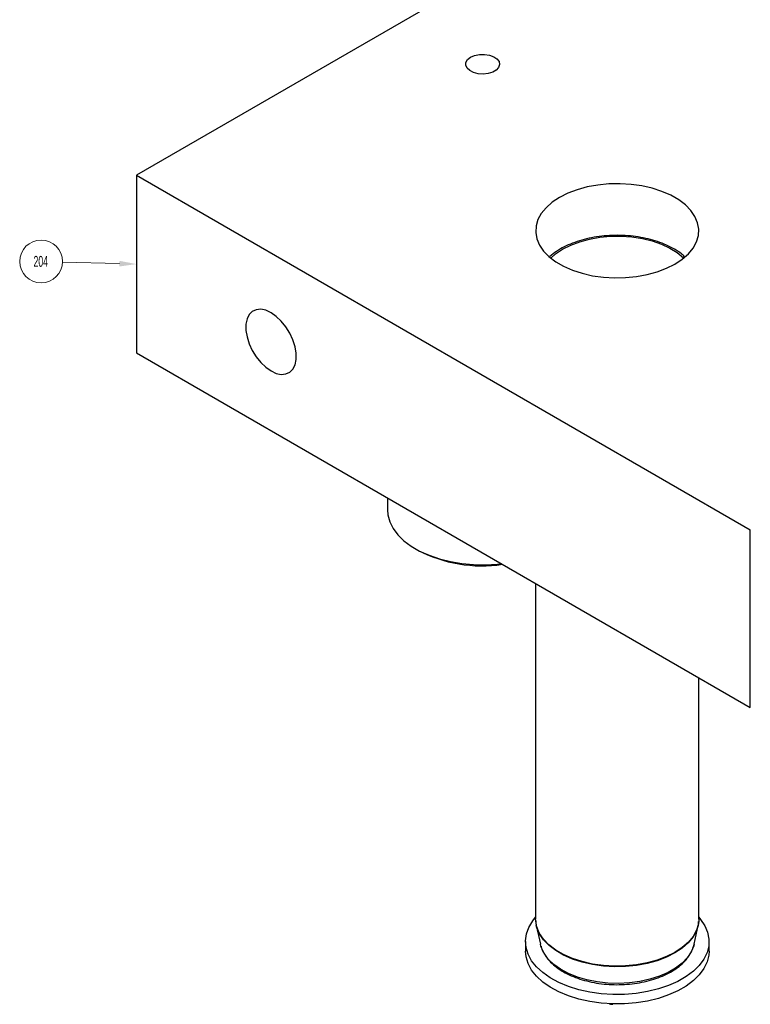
# Model space of a CAD drawing. Header units: inches. Extents: x 1802 to 2468, y -208 to -72.
# Tile 476 of 595: x 2212.89 to 2219.6, y -91.12 to -82.08. Entities that reach past the tile are written whole.
import ezdxf

# ---------------------------------------------------------------- set-up
doc = ezdxf.new("R2010")
doc.units = ezdxf.units.IN
doc.header["$LTSCALE"] = 0.5
doc.header["$MEASUREMENT"] = 0
for name, color, linetype in [('DST-M-S', 53, 'Continuous'), ('MFT-M-S', 8, 'Continuous'), ('SID-M-S', 105, 'Continuous')]:
    doc.layers.add(name, color=color, linetype=linetype)
doc.styles.add('SLDTEXTSTYLE0', font='TXT', dxfattribs={"width": 0.595745})

msp = doc.modelspace()

# ---------------------------------------------------------------- linework, layer by layer
at = {"layer": 'DST-M-S', "linetype": 'Continuous', "lineweight": 25}
for p, q in [((2228.10009, -75.34169), (2213.95795, -83.50577)), ((2217.00179, -82.44311), (2217.02945, -82.42148)), ((2217.02945, -82.42148), (2217.06692, -82.40551)), ((2217.06692, -82.40551), (2217.11088, -82.39663)), ((2217.11088, -82.39663), (2217.15743, -82.39563)), ((2217.15743, -82.39563), (2217.20241, -82.40259)), ((2217.20241, -82.40259), (2217.24185, -82.41689)), ((2217.24185, -82.41689), (2217.27223, -82.43727)), ((2216.98466, -82.49536), (2216.98641, -82.46849)), ((2216.99672, -82.52133), (2216.98466, -82.49536)), ((2216.98641, -82.46849), (2217.00179, -82.44311)), ((2217.28741, -82.51505), (2217.26565, -82.53882)), ((2217.27223, -82.43727), (2217.29086, -82.46192)), ((2217.29607, -82.48863), (2217.28741, -82.51505)), ((2217.29086, -82.46192), (2217.29607, -82.48863)), ((2217.0215, -82.5441), (2216.99672, -82.52133)), ((2217.0568, -82.56164), (2217.0215, -82.5441)), ((2217.09949, -82.57239), (2217.0568, -82.56164)), ((2217.14577, -82.5754), (2217.09949, -82.57239)), ((2217.19154, -82.5704), (2217.14577, -82.5754)), ((2217.23272, -82.55784), (2217.19154, -82.5704)), ((2217.26565, -82.53882), (2217.23272, -82.55784)), ((2213.95795, -83.50577), (2219.60066, -86.76324)), ((2213.95795, -83.50577), (2213.95795, -85.13885)), ((2218.1998, -83.59537), (2218.10223, -83.61325)), ((2218.30067, -83.58533), (2218.1998, -83.59537)), ((2218.40297, -83.58331), (2218.30067, -83.58533)), ((2218.5048, -83.58936), (2218.40297, -83.58331)), ((2218.60425, -83.60335), (2218.5048, -83.58936)), ((2218.69948, -83.62503), (2218.60425, -83.60335)), ((2217.92419, -83.67104), (2217.84704, -83.70987)), ((2218.00979, -83.63863), (2217.92419, -83.67104)), ((2218.10223, -83.61325), (2218.00979, -83.63863)), ((2218.78871, -83.65399), (2218.69948, -83.62503)), ((2218.87027, -83.68969), (2218.78871, -83.65399)), ((2218.94265, -83.73148), (2218.87027, -83.68969)), ((2217.77976, -83.75441), (2217.72362, -83.80383)), ((2217.84704, -83.70987), (2217.77976, -83.75441)), ((2219.00451, -83.77857), (2218.94265, -83.73148)), ((2219.05467, -83.83007), (2219.00451, -83.77857)), ((2217.67966, -83.85719), (2217.64869, -83.91352)), ((2217.72362, -83.80383), (2217.67966, -83.85719)), ((2219.09223, -83.88505), (2219.05467, -83.83007)), ((2217.64869, -83.91352), (2217.6313, -83.97175)), ((2219.11646, -83.94246), (2219.09223, -83.88505)), ((2219.12693, -84.00124), (2219.11646, -83.94246)), ((2217.6313, -83.97175), (2217.62781, -84.03081)), ((2217.62781, -84.03081), (2217.63827, -84.08959)), ((2219.12344, -84.0603), (2219.12693, -84.00124)), ((2217.63827, -84.08959), (2217.66251, -84.147)), ((2217.66251, -84.147), (2217.70006, -84.20198)), ((2217.87488, -84.18525), (2217.9497, -84.1477)), ((2217.9497, -84.1477), (2218.03285, -84.11653)), ((2218.03285, -84.11653), (2218.1227, -84.09234)), ((2218.1227, -84.09234), (2218.21751, -84.07561)), ((2218.21751, -84.07561), (2218.31543, -84.06665)), ((2218.31543, -84.06665), (2218.41456, -84.06565)), ((2218.41456, -84.06565), (2218.51296, -84.07263)), ((2218.51296, -84.07263), (2218.60873, -84.08744)), ((2218.60873, -84.08744), (2218.69999, -84.10981)), ((2218.69999, -84.10981), (2218.78497, -84.13928)), ((2218.78497, -84.13928), (2218.86202, -84.1753)), ((2219.07508, -84.17486), (2219.10604, -84.11854)), ((2219.10604, -84.11854), (2219.12344, -84.0603)), ((2217.70006, -84.20198), (2217.75023, -84.25349)), ((2217.76566, -84.26654), (2217.80983, -84.22844)), ((2217.80983, -84.22844), (2217.87488, -84.18525)), ((2218.86202, -84.1753), (2218.92963, -84.21716)), ((2218.92963, -84.21716), (2218.9865, -84.26404)), ((2218.97497, -84.27764), (2219.03111, -84.22823)), ((2219.03111, -84.22823), (2219.07508, -84.17486)), ((2217.75023, -84.25349), (2217.81208, -84.30057)), ((2217.81208, -84.30057), (2217.88447, -84.34236)), ((2218.83055, -84.36102), (2218.9077, -84.32218)), ((2218.9077, -84.32218), (2218.97497, -84.27764)), ((2218.9865, -84.26404), (2218.98908, -84.26654)), ((2217.88447, -84.34236), (2217.96603, -84.37806)), ((2217.96603, -84.37806), (2218.05526, -84.40703)), ((2218.05526, -84.40703), (2218.15048, -84.42871)), ((2218.55494, -84.43668), (2218.65251, -84.41881)), ((2218.65251, -84.41881), (2218.74495, -84.39343)), ((2218.74495, -84.39343), (2218.83055, -84.36102)), ((2218.15048, -84.42871), (2218.24994, -84.4427)), ((2218.24994, -84.4427), (2218.35176, -84.44874)), ((2218.35176, -84.44874), (2218.45407, -84.44672)), ((2218.45407, -84.44672), (2218.55494, -84.43668)), ((2215.02298, -84.75787), (2214.99447, -84.78673)), ((2215.05902, -84.7412), (2215.02298, -84.75787)), ((2215.10102, -84.73745), (2215.05902, -84.7412)), ((2215.14715, -84.74677), (2215.10102, -84.73745)), ((2215.19539, -84.76876), (2215.14715, -84.74677)), ((2215.24362, -84.80246), (2215.19539, -84.76876)), ((2214.97474, -84.8265), (2214.96466, -84.87547)), ((2214.99447, -84.78673), (2214.97474, -84.8265)), ((2215.28975, -84.8464), (2215.24362, -84.80246)), ((2215.33176, -84.89865), (2215.28975, -84.8464)), ((2214.96466, -84.87547), (2214.96466, -84.93148)), ((2214.96466, -84.93148), (2214.97474, -84.99208)), ((2215.3678, -84.95694), (2215.33176, -84.89865)), ((2215.39631, -85.0187), (2215.3678, -84.95694)), ((2214.97474, -84.99208), (2214.99447, -85.05463)), ((2215.41603, -85.08126), (2215.39631, -85.0187)), ((2213.95795, -85.13885), (2219.60066, -88.39632)), ((2214.99447, -85.05463), (2215.02298, -85.1164)), ((2215.02298, -85.1164), (2215.05902, -85.17469)), ((2215.42612, -85.14186), (2215.41603, -85.08126)), ((2215.42612, -85.19787), (2215.42612, -85.14186)), ((2215.05902, -85.17469), (2215.10102, -85.22694)), ((2215.10102, -85.22694), (2215.14715, -85.27088)), ((2215.41603, -85.24683), (2215.42612, -85.19787)), ((2215.14715, -85.27088), (2215.19539, -85.30458)), ((2215.19539, -85.30458), (2215.24362, -85.32657)), ((2215.33176, -85.33213), (2215.3678, -85.31546)), ((2215.3678, -85.31546), (2215.39631, -85.28661)), ((2215.39631, -85.28661), (2215.41603, -85.24683)), ((2215.24362, -85.32657), (2215.28975, -85.33589)), ((2215.28975, -85.33589), (2215.33176, -85.33213)), ((2219.60066, -88.39632), (2219.60066, -86.76324)), ((2217.62737, -87.25716), (2217.62737, -90.34141)), ((2219.12737, -90.34141), (2219.12737, -88.12309)), ((2217.56475, -90.41727), (2217.60046, -90.35835)), ((2217.60046, -90.35835), (2217.62737, -90.32521)), ((2217.62778, -90.35565), (2217.62737, -90.34141)), ((2217.62781, -90.35619), (2217.62778, -90.35565)), ((2217.63827, -90.41497), (2217.62781, -90.35619)), ((2219.12344, -90.38568), (2219.10604, -90.44392)), ((2219.12664, -90.36052), (2219.12344, -90.38568)), ((2219.12737, -90.34141), (2219.12664, -90.36052)), ((2219.12737, -90.32521), (2219.14333, -90.34407)), ((2219.14333, -90.34407), (2219.18229, -90.4023)), ((2217.53373, -90.54055), (2217.54238, -90.47833)), ((2217.54238, -90.47833), (2217.56475, -90.41727)), ((2217.63381, -90.40092), (2217.67127, -90.573)), ((2217.63886, -90.42049), (2217.63381, -90.40092)), ((2217.66251, -90.47238), (2217.63827, -90.41497)), ((2217.64399, -90.43598), (2217.63886, -90.42049)), ((2217.66308, -90.47786), (2217.64399, -90.43598)), ((2217.70006, -90.52736), (2217.66251, -90.47238)), ((2217.7006, -90.53279), (2217.66308, -90.47786)), ((2219.10546, -90.44942), (2219.07452, -90.5057)), ((2219.10604, -90.44392), (2219.07508, -90.50024)), ((2219.08347, -90.573), (2219.12092, -90.40092)), ((2219.12092, -90.40092), (2219.10546, -90.44942)), ((2219.12267, -90.3922), (2219.12092, -90.40092)), ((2219.18229, -90.4023), (2219.20804, -90.46292)), ((2219.20804, -90.46292), (2219.22014, -90.52494)), ((2217.53362, -90.54835), (2217.53362, -90.63491)), ((2217.53892, -90.60289), (2217.53373, -90.54055)), ((2217.67546, -90.58954), (2217.67127, -90.573)), ((2217.75023, -90.57887), (2217.70006, -90.52736)), ((2217.75073, -90.58426), (2217.7006, -90.53279)), ((2219.03059, -90.55902), (2218.9745, -90.60839)), ((2219.03111, -90.55361), (2218.97497, -90.60302)), ((2219.07452, -90.5057), (2219.03059, -90.55902)), ((2219.07508, -90.50024), (2219.03111, -90.55361)), ((2219.08347, -90.573), (2219.08193, -90.57967)), ((2219.22014, -90.52494), (2219.21841, -90.58735)), ((2219.22112, -90.63491), (2219.22112, -90.54835)), ((2217.53892, -90.68944), (2217.53362, -90.63491)), ((2217.55789, -90.66434), (2217.53892, -90.60289)), ((2217.67879, -90.60018), (2217.67546, -90.58954)), ((2217.70449, -90.65554), (2217.67879, -90.60018)), ((2217.74328, -90.7083), (2217.70449, -90.65554)), ((2217.81208, -90.62595), (2217.75023, -90.57887)), ((2217.81253, -90.63131), (2217.75073, -90.58426)), ((2217.88447, -90.66774), (2217.81208, -90.62595)), ((2217.88486, -90.67306), (2217.81253, -90.63131)), ((2218.90728, -90.6529), (2218.83018, -90.6917)), ((2218.9077, -90.64756), (2218.83055, -90.68639)), ((2218.9745, -90.60839), (2218.90728, -90.6529)), ((2218.97497, -90.60302), (2218.9077, -90.64756)), ((2219.05793, -90.6419), (2219.02235, -90.69541)), ((2219.08026, -90.58606), (2219.05793, -90.6419)), ((2219.08193, -90.57967), (2219.08026, -90.58606)), ((2219.20287, -90.64911), (2219.17377, -90.70923)), ((2219.21841, -90.58735), (2219.20287, -90.64911)), ((2219.22112, -90.63491), (2219.21841, -90.6739)), ((2217.55789, -90.75089), (2217.53892, -90.68944)), ((2217.59031, -90.72388), (2217.55789, -90.66434)), ((2217.59031, -90.81043), (2217.55789, -90.75089)), ((2217.63565, -90.78054), (2217.59031, -90.72388)), ((2217.79442, -90.75743), (2217.74328, -90.7083)), ((2217.96603, -90.70344), (2217.88447, -90.66774)), ((2217.96636, -90.70874), (2217.88486, -90.67306)), ((2218.05526, -90.73241), (2217.96603, -90.70344)), ((2218.05551, -90.73768), (2217.96636, -90.70874)), ((2218.15048, -90.75408), (2218.05526, -90.73241)), ((2218.15066, -90.75934), (2218.05551, -90.73768)), ((2218.65229, -90.74944), (2218.5548, -90.76731)), ((2218.65251, -90.74418), (2218.55494, -90.76206)), ((2218.74466, -90.72409), (2218.65229, -90.74944)), ((2218.74495, -90.7188), (2218.65251, -90.74418)), ((2218.83018, -90.6917), (2218.74466, -90.72409)), ((2218.83055, -90.68639), (2218.74495, -90.7188)), ((2218.97421, -90.74554), (2218.91446, -90.79132)), ((2219.02235, -90.69541), (2218.97421, -90.74554)), ((2219.17377, -90.70923), (2219.1316, -90.7667)), ((2219.20287, -90.73567), (2219.17377, -90.79578)), ((2219.21841, -90.6739), (2219.20287, -90.73567)), ((2217.63565, -90.8671), (2217.59031, -90.81043)), ((2217.69317, -90.83339), (2217.63565, -90.78054)), ((2217.76193, -90.88156), (2217.69317, -90.83339)), ((2217.8569, -90.80197), (2217.79442, -90.75743)), ((2217.92951, -90.84106), (2217.8569, -90.80197)), ((2218.01084, -90.87394), (2217.92951, -90.84106)), ((2218.24994, -90.76808), (2218.15048, -90.75408)), ((2218.25004, -90.77332), (2218.15066, -90.75934)), ((2218.35176, -90.77412), (2218.24994, -90.76808)), ((2218.35178, -90.77936), (2218.25004, -90.77332)), ((2218.45407, -90.7721), (2218.35176, -90.77412)), ((2218.45401, -90.77734), (2218.35178, -90.77936)), ((2218.5548, -90.76731), (2218.45401, -90.77734)), ((2218.55494, -90.76206), (2218.45407, -90.7721)), ((2218.84426, -90.83184), (2218.76496, -90.86634)), ((2218.91446, -90.79132), (2218.84426, -90.83184)), ((2219.07704, -90.82058), (2219.01099, -90.87)), ((2219.1316, -90.7667), (2219.07704, -90.82058)), ((2219.17377, -90.79578), (2219.1316, -90.85325)), ((2217.69317, -90.91994), (2217.63565, -90.8671)), ((2217.76193, -90.96811), (2217.69317, -90.91994)), ((2217.84079, -90.92426), (2217.76193, -90.88156)), ((2217.92847, -90.96078), (2217.84079, -90.92426)), ((2218.0993, -90.89996), (2218.01084, -90.87394)), ((2218.19318, -90.91862), (2218.0993, -90.89996)), ((2218.29064, -90.92956), (2218.19318, -90.91862)), ((2218.38979, -90.93255), (2218.29064, -90.92956)), ((2218.4887, -90.92756), (2218.38979, -90.93255)), ((2218.58544, -90.91467), (2218.4887, -90.92756)), ((2218.67813, -90.89413), (2218.58544, -90.91467)), ((2218.76496, -90.86634), (2218.67813, -90.89413)), ((2218.93454, -90.91413), (2218.84894, -90.95226)), ((2219.01099, -90.87), (2218.93454, -90.91413)), ((2219.07704, -90.90714), (2219.01099, -90.95655)), ((2219.1316, -90.85325), (2219.07704, -90.90714)), ((2217.84079, -91.01081), (2217.76193, -90.96811)), ((2217.92847, -91.04733), (2217.84079, -91.01081)), ((2218.02351, -90.99053), (2217.92847, -90.96078)), ((2218.12436, -91.01303), (2218.02351, -90.99053)), ((2218.22937, -91.02789), (2218.12436, -91.01303)), ((2218.55191, -91.0249), (2218.44492, -91.03388)), ((2218.65604, -91.00811), (2218.55191, -91.0249)), ((2218.7556, -90.98376), (2218.65604, -91.00811)), ((2218.84894, -90.95226), (2218.7556, -90.98376)), ((2218.93454, -91.00069), (2218.84894, -91.03882)), ((2219.01099, -90.95655), (2218.93454, -91.00069)), ((2218.02351, -91.07709), (2217.92847, -91.04733)), ((2218.12436, -91.09958), (2218.02351, -91.07709)), ((2218.22937, -91.11444), (2218.12436, -91.09958)), ((2218.33681, -91.03488), (2218.22937, -91.02789)), ((2218.33681, -91.12143), (2218.22937, -91.11444)), ((2218.44492, -91.03388), (2218.33681, -91.03488)), ((2218.55191, -91.11146), (2218.44492, -91.12043)), ((2218.65604, -91.09466), (2218.55191, -91.11146)), ((2218.7556, -91.07031), (2218.65604, -91.09466)), ((2218.84894, -91.03882), (2218.7556, -91.07031)), ((2218.44492, -91.12043), (2218.33681, -91.12143))]:
    msp.add_line(p, q, dxfattribs=at)
for points, knots in [([(2218.99715, -84.25421), (2218.98758, -84.24548), (2218.96013, -84.22045), (2218.90401, -84.18445), (2218.83076, -84.14653), (2218.74948, -84.11489), (2218.66224, -84.08974), (2218.57035, -84.07151), (2218.47535, -84.06043), (2218.37877, -84.05665), (2218.28218, -84.06022), (2218.18713, -84.07109), (2218.09516, -84.08911), (2218.00773, -84.11404), (2217.92696, -84.14535), (2217.86478, -84.1767), (2217.80872, -84.21195), (2217.77505, -84.23497), (2217.75782, -84.25246), (2217.75733, -84.25296)], [0, 0, 0, 0, 0.0354488, 0.1016481, 0.1680819, 0.2345188, 0.3008802, 0.3671572, 0.4333674, 0.4995394, 0.5657065, 0.631898, 0.6981438, 0.7644802, 0.8309408, 0.8960794, 0.9312796, 0.9980309, 1, 1, 1, 1]), ([(2217.62869, -90.35712), (2217.6286, -90.36037), (2217.62802, -90.38315), (2217.63386, -90.41102), (2217.644, -90.43433), (2217.64606, -90.43905)], [0, 0, 0, 0, 0.1174686, 0.8209555, 1, 1, 1, 1]), ([(2219.12267, -90.39135), (2219.12282, -90.39083), (2219.12559, -90.38141), (2219.12528, -90.37168), (2219.12499, -90.36249)], [0, 0, 0, 0, 0.0552607, 1, 1, 1, 1]), ([(2217.67708, -90.59107), (2217.6782, -90.59618), (2217.68343, -90.62019), (2217.70489, -90.66131), (2217.74118, -90.7133), (2217.78959, -90.76176), (2217.84823, -90.80606), (2217.91641, -90.84528), (2217.99269, -90.87868), (2218.07566, -90.9057), (2218.16378, -90.92593), (2218.25555, -90.93907), (2218.34937, -90.94493), (2218.44366, -90.94343), (2218.53682, -90.9346), (2218.62726, -90.91856), (2218.71346, -90.89554), (2218.79395, -90.86584), (2218.86737, -90.82987), (2218.93239, -90.78805), (2218.98784, -90.74099), (2219.03212, -90.68934), (2219.06481, -90.63564), (2219.07599, -90.59819), (2219.08133, -90.58032)], [0, 0, 0, 0, 0.0122285, 0.0574377, 0.1032793, 0.1498693, 0.1970276, 0.2444814, 0.292011, 0.3394978, 0.3869198, 0.4342843, 0.4816119, 0.5289279, 0.5762581, 0.6236235, 0.6710529, 0.718574, 0.7662083, 0.813959, 0.8617814, 0.9094907, 0.9567993, 1, 1, 1, 1]), ([(2218.30336, -91.11676), (2218.30452, -91.11759), (2218.31066, -91.12198), (2218.32236, -91.12489), (2218.33289, -91.12428), (2218.33633, -91.12408)], [0, 0, 0, 0, 0.1356231, 0.717882, 1, 1, 1, 1])]:
    msp.add_open_spline(points, degree=3, knots=knots, dxfattribs=at)
at = {"layer": 'MFT-M-S', "linetype": 'Continuous', "lineweight": 25}
for p, q in [((2216.26493, -86.47064), (2216.26493, -86.58021)), ((2216.26493, -86.58021), (2216.26882, -86.62775)), ((2216.26882, -86.62775), (2216.286, -86.6904)), ((2216.286, -86.6904), (2216.31666, -86.75132)), ((2216.31666, -86.75132), (2216.3603, -86.80954)), ((2216.3603, -86.80954), (2216.41624, -86.86414)), ((2216.41624, -86.86414), (2216.48358, -86.91426)), ((2216.48358, -86.91426), (2216.56128, -86.95911)), ((2216.52111, -86.93733), (2216.54233, -86.94959)), ((2216.56128, -86.95911), (2216.64811, -86.99799)), ((2216.64811, -86.99799), (2216.74269, -87.03028)), ((2216.74269, -87.03028), (2216.84354, -87.05548)), ((2216.84354, -87.05548), (2216.94906, -87.07317)), ((2216.94906, -87.07317), (2217.05759, -87.0831)), ((2217.05759, -87.0831), (2217.16742, -87.08509)), ((2217.16742, -87.08509), (2217.27681, -87.07912)), ((2217.27681, -87.07912), (2217.31254, -87.07541))]:
    msp.add_line(p, q, dxfattribs=at)
msp.add_arc((2217.13316, -85.82344), 1.27173, 242.316422, 278.551362, dxfattribs=at)
at = {"layer": 'SID-M-S', "linetype": 'Continuous', "lineweight": 0}
msp.add_line((2213.80201, -84.31795), (2213.27837, -84.30329), dxfattribs=at)
msp.add_circle((2213.08175, -84.29779), 0.1967, dxfattribs=at)
msp.add_solid([(2213.80274, -84.29196), (2213.95795, -84.32231), (2213.80274, -84.29196), (2213.80129, -84.34394)], dxfattribs=at)

# ---------------------------------------------------------------- texts
at = {"layer": 'SID-M-S', "linetype": 'Continuous', "lineweight": 0, "insert": (2213.07873, -84.24724), "char_height": 0.1, "attachment_point": 2, "style": 'SLDTEXTSTYLE0'}
msp.add_mtext('204', dxfattribs=at)

doc.saveas('drawing.dxf')
